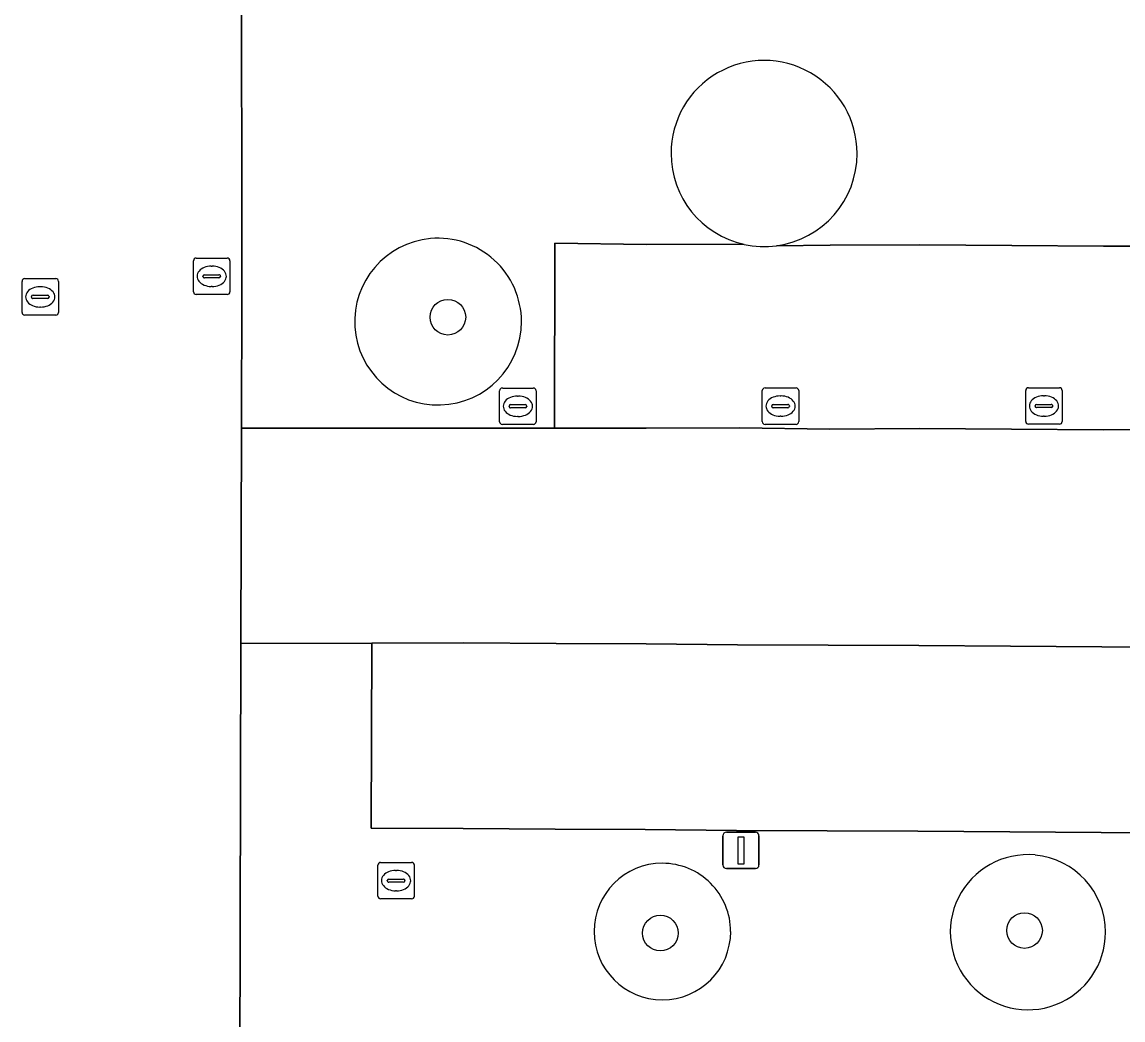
# Model space of a CAD drawing. Extents: x 161477 to 163040, y 383680 to 384871.
# Drawn here: x 162115.16 to 162145.36, y 384389.42 to 384416.8 of the extents above; entities that cross this region are included whole.
import ezdxf

# ---------------------------------------------------------------- set-up
doc = ezdxf.new("R2010")
doc.units = 0
for name, color, linetype in [('IMGEO_Boom', 7, 'Continuous'), ('IMGEO_Brandkraan', 7, 'Continuous'), ('IMGEO_Groenvoorziening', 7, 'Continuous'), ('IMGEO_Kolk', 7, 'Continuous'), ('IMGEO_Lichtmast', 7, 'Continuous'), ('IMGEO_Parkeervlak_open', 7, 'Continuous'), ('IMGEO_Rijbaan_lokaal_open', 7, 'Continuous'), ('IMGEO_Voetpad_open', 7, 'Continuous')]:
    doc.layers.add(name, color=color, linetype=linetype)

msp = doc.modelspace()

# ---------------------------------------------------------------- linework, layer by layer
at = {"layer": 'IMGEO_Boom'}
for centre in [(162126.84, 384408.7), (162142.66, 384391.87), (162132.67, 384391.8)]:
    msp.add_circle(centre, 0.489, dxfattribs=at)
at = {"layer": 'IMGEO_Brandkraan'}
for p, q in [((162124.919, 384392.814), (162124.919, 384393.666)), ((162124.994, 384393.74), (162125.846, 384393.74)), ((162125.407, 384393.52), (162125.432, 384393.52)), ((162125.92, 384393.666), (162125.92, 384392.814)), ((162125.178, 384393.234), (162125.178, 384393.246)), ((162125.221, 384393.283), (162125.619, 384393.283)), ((162125.662, 384393.246), (162125.662, 384393.234)), ((162125.616, 384393.197), (162125.218, 384393.197)), ((162125.43, 384392.96), (162125.405, 384392.96)), ((162125.846, 384392.74), (162124.994, 384392.74))]:
    msp.add_line(p, q, dxfattribs=at)
for points in [[(162124.919, 384392.814), (162124.919, 384393.666)], [(162124.994, 384393.74), (162125.846, 384393.74)], [(162125.92, 384393.666), (162125.92, 384392.814)], [(162125.846, 384392.74), (162124.994, 384392.74)]]:
    msp.add_lwpolyline(points, dxfattribs=at)
for centre, radius, start, end in [((162124.996, 384393.664), 0.0765, 91.552, 178.448), ((162124.996, 384393.664), 0.0765, 91.552, 178.448), ((162125.844, 384393.664), 0.0765, 1.552, 88.448), ((162125.844, 384393.664), 0.0765, 1.552, 88.448), ((162125.218, 384393.243), 0.0403, 85.8775, 175.7526), ((162125.215, 384393.233), 0.0366, 178.938, 274.7102), ((162125.619, 384393.24), 0.043, 264.8664, 352.4533), ((162125.623, 384393.245), 0.0386, 1.7309, 96.639), ((162124.996, 384392.816), 0.0765, 181.552, 268.448), ((162124.996, 384392.816), 0.0765, 181.552, 268.448), ((162125.844, 384392.816), 0.0765, 271.552, 358.448), ((162125.844, 384392.816), 0.0765, 271.552, 358.448)]:
    msp.add_arc(centre, radius, start, end, dxfattribs=at)
for centre, major_axis, ratio, start_param, end_param in [((162125.406, 384393.24), (-0.387, 0.002), 0.722429, 4.712389, 7.853982), ((162125.431, 384393.24), (-0.39, 0.002), 0.717154, 1.570796, 4.712389)]:
    msp.add_ellipse(centre, major_axis=major_axis, ratio=ratio, start_param=start_param, end_param=end_param, dxfattribs=at)
at = {"layer": 'IMGEO_Groenvoorziening'}
for centre, radius, start, end in [((162135.515, 384413.192), 2.553, 359.9888, 180.0112), ((162135.514, 384413.191), 2.551, 179.9936, 257.5891), ((162135.516, 384413.191), 2.552, 277.6471, 0.0035), ((162126.572, 384408.578), 2.288, 95.2799, 359.9948), ((162126.571, 384408.578), 2.288, 0.0076, 95.2672), ((162135.514, 384413.166), 2.528, 257.4706, 277.7682), ((162142.752, 384391.823), 2.129, 84.703, 359.9841), ((162142.752, 384391.823), 2.128, 359.9832, 84.7039), ((162132.725, 384391.842), 1.874, 90.0153, 0.0153), ((162132.725, 384391.842), 1.873, 359.9907, 90.0399)]:
    msp.add_arc(centre, radius, start, end, dxfattribs=at)
at = {"layer": 'IMGEO_Kolk'}
for p, q in [((162119.861, 384409.397), (162119.861, 384410.249)), ((162119.936, 384410.323), (162120.788, 384410.323)), ((162120.862, 384410.249), (162120.862, 384409.397)), ((162120.12, 384409.817), (162120.12, 384409.829)), ((162120.163, 384409.866), (162120.561, 384409.866)), ((162120.349, 384410.103), (162120.374, 384410.103)), ((162120.604, 384409.829), (162120.604, 384409.817)), ((162115.157, 384408.832), (162115.157, 384409.684)), ((162115.232, 384409.758), (162116.084, 384409.758)), ((162115.645, 384409.538), (162115.67, 384409.538)), ((162116.158, 384409.684), (162116.158, 384408.832)), ((162120.558, 384409.78), (162120.16, 384409.78)), ((162120.372, 384409.543), (162120.347, 384409.543)), ((162115.416, 384409.252), (162115.416, 384409.264)), ((162115.854, 384409.215), (162115.456, 384409.215)), ((162115.459, 384409.301), (162115.857, 384409.301)), ((162115.9, 384409.264), (162115.9, 384409.252)), ((162120.788, 384409.323), (162119.936, 384409.323)), ((162115.668, 384408.978), (162115.643, 384408.978)), ((162116.084, 384408.758), (162115.232, 384408.758)), ((162128.26, 384405.831), (162128.26, 384406.683)), ((162128.335, 384406.757), (162129.187, 384406.757)), ((162128.748, 384406.537), (162128.773, 384406.537)), ((162129.261, 384406.683), (162129.261, 384405.831)), ((162135.466, 384405.834), (162135.466, 384406.686)), ((162135.541, 384406.76), (162136.393, 384406.76)), ((162135.954, 384406.54), (162135.979, 384406.54)), ((162136.467, 384406.686), (162136.467, 384405.834)), ((162142.692, 384405.838), (162142.692, 384406.69)), ((162142.767, 384406.764), (162143.619, 384406.764)), ((162143.18, 384406.544), (162143.205, 384406.544)), ((162143.693, 384406.69), (162143.693, 384405.838)), ((162128.519, 384406.251), (162128.519, 384406.263)), ((162128.957, 384406.214), (162128.559, 384406.214)), ((162128.562, 384406.3), (162128.96, 384406.3)), ((162129.003, 384406.263), (162129.003, 384406.251)), ((162135.725, 384406.254), (162135.725, 384406.266)), ((162136.163, 384406.217), (162135.765, 384406.217)), ((162135.768, 384406.303), (162136.166, 384406.303)), ((162136.209, 384406.266), (162136.209, 384406.254)), ((162142.951, 384406.258), (162142.951, 384406.27)), ((162143.389, 384406.221), (162142.991, 384406.221)), ((162142.994, 384406.307), (162143.392, 384406.307)), ((162143.435, 384406.27), (162143.435, 384406.258)), ((162128.771, 384405.977), (162128.746, 384405.977)), ((162135.977, 384405.98), (162135.952, 384405.98)), ((162143.203, 384405.984), (162143.178, 384405.984)), ((162129.187, 384405.757), (162128.335, 384405.757)), ((162136.393, 384405.76), (162135.541, 384405.76)), ((162143.619, 384405.764), (162142.767, 384405.764))]:
    msp.add_line(p, q, dxfattribs=at)
for points in [[(162119.861, 384409.397), (162119.861, 384410.249)], [(162119.936, 384410.323), (162120.788, 384410.323)], [(162120.862, 384410.249), (162120.862, 384409.397)], [(162115.157, 384408.832), (162115.157, 384409.684)], [(162115.232, 384409.758), (162116.084, 384409.758)], [(162116.158, 384409.684), (162116.158, 384408.832)], [(162120.788, 384409.323), (162119.936, 384409.323)], [(162116.084, 384408.758), (162115.232, 384408.758)], [(162128.26, 384405.831), (162128.26, 384406.683)], [(162128.335, 384406.757), (162129.187, 384406.757)], [(162129.261, 384406.683), (162129.261, 384405.831)], [(162135.466, 384405.834), (162135.466, 384406.686)], [(162135.541, 384406.76), (162136.393, 384406.76)], [(162136.467, 384406.686), (162136.467, 384405.834)], [(162142.692, 384405.838), (162142.692, 384406.69)], [(162142.767, 384406.764), (162143.619, 384406.764)], [(162143.693, 384406.69), (162143.693, 384405.838)], [(162129.187, 384405.757), (162128.335, 384405.757)], [(162136.393, 384405.76), (162135.541, 384405.76)], [(162143.619, 384405.764), (162142.767, 384405.764)]]:
    msp.add_lwpolyline(points, dxfattribs=at)
for centre, radius, start, end in [((162119.938, 384410.247), 0.0765, 91.552, 178.448), ((162119.938, 384410.247), 0.0765, 91.552, 178.448), ((162120.786, 384410.247), 0.0765, 1.552, 88.448), ((162120.786, 384410.247), 0.0765, 1.552, 88.448), ((162120.16, 384409.826), 0.0403, 85.8775, 175.7526), ((162120.565, 384409.828), 0.0386, 1.7309, 96.639), ((162115.234, 384409.682), 0.0765, 91.552, 178.448), ((162115.234, 384409.682), 0.0765, 91.552, 178.448), ((162116.082, 384409.682), 0.0765, 1.552, 88.448), ((162116.082, 384409.682), 0.0765, 1.552, 88.448), ((162120.157, 384409.816), 0.0366, 178.938, 274.7102), ((162120.561, 384409.823), 0.043, 264.8664, 352.4533), ((162115.456, 384409.261), 0.0403, 85.8775, 175.7526), ((162115.453, 384409.251), 0.0366, 178.938, 274.7102), ((162115.857, 384409.258), 0.043, 264.8664, 352.4533), ((162115.861, 384409.263), 0.0386, 1.7309, 96.639), ((162119.938, 384409.399), 0.0765, 181.552, 268.448), ((162119.938, 384409.399), 0.0765, 181.552, 268.448), ((162120.786, 384409.399), 0.0765, 271.552, 358.448), ((162120.786, 384409.399), 0.0765, 271.552, 358.448), ((162115.234, 384408.834), 0.0765, 181.552, 268.448), ((162115.234, 384408.834), 0.0765, 181.552, 268.448), ((162116.082, 384408.834), 0.0765, 271.552, 358.448), ((162116.082, 384408.834), 0.0765, 271.552, 358.448), ((162128.337, 384406.681), 0.0765, 91.552, 178.448), ((162128.337, 384406.681), 0.0765, 91.552, 178.448), ((162129.185, 384406.681), 0.0765, 1.552, 88.448), ((162129.185, 384406.681), 0.0765, 1.552, 88.448), ((162135.543, 384406.684), 0.0765, 91.552, 178.448), ((162135.543, 384406.684), 0.0765, 91.552, 178.448), ((162136.391, 384406.684), 0.0765, 1.552, 88.448), ((162136.391, 384406.684), 0.0765, 1.552, 88.448), ((162142.769, 384406.688), 0.0765, 91.552, 178.448), ((162142.769, 384406.688), 0.0765, 91.552, 178.448), ((162143.617, 384406.688), 0.0765, 1.552, 88.448), ((162143.617, 384406.688), 0.0765, 1.552, 88.448), ((162128.559, 384406.26), 0.0403, 85.8775, 175.7526), ((162128.556, 384406.25), 0.0366, 178.938, 274.7102), ((162128.96, 384406.257), 0.043, 264.8664, 352.4533), ((162128.964, 384406.262), 0.0386, 1.7309, 96.639), ((162135.765, 384406.263), 0.0403, 85.8775, 175.7526), ((162135.762, 384406.253), 0.0366, 178.938, 274.7102), ((162136.166, 384406.26), 0.043, 264.8664, 352.4533), ((162136.17, 384406.265), 0.0386, 1.7309, 96.639), ((162142.991, 384406.267), 0.0403, 85.8775, 175.7526), ((162142.988, 384406.257), 0.0366, 178.938, 274.7102), ((162143.392, 384406.264), 0.043, 264.8664, 352.4533), ((162143.396, 384406.269), 0.0386, 1.7309, 96.639), ((162128.337, 384405.833), 0.0765, 181.552, 268.448), ((162128.337, 384405.833), 0.0765, 181.552, 268.448), ((162129.185, 384405.833), 0.0765, 271.552, 358.448), ((162129.185, 384405.833), 0.0765, 271.552, 358.448), ((162135.543, 384405.836), 0.0765, 181.552, 268.448), ((162135.543, 384405.836), 0.0765, 181.552, 268.448), ((162136.391, 384405.836), 0.0765, 271.552, 358.448), ((162136.391, 384405.836), 0.0765, 271.552, 358.448), ((162142.769, 384405.84), 0.0765, 181.552, 268.448), ((162142.769, 384405.84), 0.0765, 181.552, 268.448), ((162143.617, 384405.84), 0.0765, 271.552, 358.448), ((162143.617, 384405.84), 0.0765, 271.552, 358.448)]:
    msp.add_arc(centre, radius, start, end, dxfattribs=at)
for centre, major_axis, ratio, start_param, end_param in [((162120.348, 384409.823), (-0.387, 0.002), 0.722429, 4.712389, 7.853982), ((162120.373, 384409.823), (-0.39, 0.002), 0.717154, 1.570796, 4.712389), ((162115.644, 384409.258), (-0.387, 0.002), 0.722429, 4.712389, 7.853982), ((162115.669, 384409.258), (-0.39, 0.002), 0.717154, 1.570796, 4.712389), ((162128.747, 384406.257), (-0.387, 0.002), 0.722429, 4.712389, 7.853982), ((162128.772, 384406.257), (-0.39, 0.002), 0.717154, 1.570796, 4.712389), ((162135.953, 384406.26), (-0.387, 0.002), 0.722429, 4.712389, 7.853982), ((162135.978, 384406.26), (-0.39, 0.002), 0.717154, 1.570796, 4.712389), ((162143.179, 384406.264), (-0.387, 0.002), 0.722429, 4.712389, 7.853982), ((162143.204, 384406.264), (-0.39, 0.002), 0.717154, 1.570796, 4.712389)]:
    msp.add_ellipse(centre, major_axis=major_axis, ratio=ratio, start_param=start_param, end_param=end_param, dxfattribs=at)
at = {"layer": 'IMGEO_Lichtmast'}
for p, q in [((162134.385, 384393.67), (162134.385, 384394.47)), ((162134.385, 384394.47), (162134.385, 384393.67)), ((162134.485, 384394.57), (162135.275, 384394.57)), ((162135.275, 384394.57), (162134.485, 384394.57)), ((162135.375, 384394.47), (162135.375, 384393.67)), ((162135.375, 384393.67), (162135.375, 384394.47)), ((162135.275, 384393.57), (162134.485, 384393.57)), ((162134.485, 384393.57), (162135.275, 384393.57))]:
    msp.add_line(p, q, dxfattribs=at)
msp.add_lwpolyline([(162134.805, 384394.445), (162134.955, 384394.445), (162134.955, 384393.695), (162134.805, 384393.695), (162134.805, 384394.445)], dxfattribs=at)
for centre, start, end in [((162134.485, 384394.47), 90, 180), ((162134.485, 384394.47), 90, 180), ((162135.275, 384394.47), 0, 90), ((162135.275, 384394.47), 360, 90), ((162134.485, 384393.67), 180, 270), ((162134.485, 384393.67), 180, 270), ((162135.275, 384393.67), 270, 0), ((162135.275, 384393.67), 270, 0)]:
    msp.add_arc(centre, 0.1, start, end, dxfattribs=at)
at = {"layer": 'IMGEO_Parkeervlak_open'}
for points in [[(162134.966, 384410.699), (162134.852, 384410.704), (162132.286, 384410.695), (162129.771, 384410.733), (162129.767, 384405.655), (162132.278, 384405.656), (162134.843, 384405.665), (162137.315, 384405.632), (162139.776, 384405.649), (162142.3, 384405.626), (162144.815, 384405.606), (162147.306, 384405.614), (162149.801, 384405.589), (162152.292, 384405.575), (162154.821, 384405.562), (162159.797, 384405.566), (162162.301, 384405.533), (162164.803, 384405.527), (162167.285, 384405.506), (162169.808, 384405.483), (162174.802, 384405.441), (162177.319, 384405.404)], [(162155.31, 384410.599), (162152.3, 384410.614), (162149.809, 384410.628), (162147.314, 384410.653), (162144.824, 384410.645), (162142.309, 384410.665), (162139.785, 384410.688), (162137.324, 384410.672), (162135.856, 384410.662)], [(162147.251, 384399.642), (162144.782, 384399.654), (162142.278, 384399.675), (162139.76, 384399.694), (162137.27, 384399.697), (162134.783, 384399.714), (162132.277, 384399.739), (162129.809, 384399.744), (162127.281, 384399.765), (162124.752, 384399.758), (162124.739, 384394.675), (162127.258, 384394.668), (162129.785, 384394.647), (162132.254, 384394.643), (162134.76, 384394.618), (162137.247, 384394.601), (162139.737, 384394.597), (162142.254, 384394.578), (162144.759, 384394.558), (162147.227, 384394.546)]]:
    msp.add_lwpolyline(points, dxfattribs=at)
msp.add_arc((162135.514, 384413.166), 2.528, 257.4706, 277.7682, dxfattribs=at)
at = {"layer": 'IMGEO_Rijbaan_lokaal_open'}
for points in [[(162121.135, 384388.102), (162121.163, 384399.748), (162121.178, 384405.652), (162121.187, 384409.421), (162121.18, 384419.496), (162121.176, 384424.721), (162121.171, 384432.235), (162121.187, 384446.086), (162121.183, 384446.721), (162121.18, 384447.268)], [(162147.306, 384405.614), (162144.815, 384405.606), (162142.3, 384405.626), (162139.776, 384405.649), (162137.315, 384405.632), (162134.843, 384405.665), (162132.278, 384405.656), (162129.767, 384405.655), (162121.178, 384405.652), (162121.163, 384399.748), (162124.752, 384399.758), (162127.281, 384399.765), (162129.809, 384399.744), (162132.277, 384399.739), (162134.783, 384399.714), (162137.27, 384399.697), (162139.76, 384399.694), (162142.278, 384399.675), (162144.782, 384399.654), (162147.251, 384399.642)]]:
    msp.add_lwpolyline(points, dxfattribs=at)
at = {"layer": 'IMGEO_Voetpad_open'}
for points in [[(162121.18, 384419.496), (162121.187, 384409.421), (162121.178, 384405.652), (162129.767, 384405.655), (162129.771, 384410.733), (162132.286, 384410.695), (162134.852, 384410.704), (162134.966, 384410.699)], [(162135.856, 384410.662), (162137.324, 384410.672), (162139.785, 384410.688), (162142.309, 384410.665), (162144.824, 384410.645), (162147.314, 384410.653), (162149.809, 384410.628), (162152.3, 384410.614), (162155.31, 384410.599)], [(162147.227, 384394.546), (162144.759, 384394.558), (162142.254, 384394.578), (162139.737, 384394.597), (162137.247, 384394.601), (162134.76, 384394.618), (162132.254, 384394.643), (162129.785, 384394.647), (162127.258, 384394.668), (162124.739, 384394.675), (162124.752, 384399.758), (162121.163, 384399.748), (162121.135, 384388.102)]]:
    msp.add_lwpolyline(points, dxfattribs=at)
for centre, radius, start, end in [((162135.515, 384413.192), 2.553, 359.9888, 180.0112), ((162135.514, 384413.191), 2.551, 179.9936, 257.5891), ((162135.516, 384413.191), 2.552, 277.6471, 0.0035), ((162126.572, 384408.578), 2.288, 95.2799, 359.9948), ((162126.571, 384408.578), 2.288, 0.0076, 95.2672), ((162142.752, 384391.823), 2.129, 84.703, 359.9841), ((162142.752, 384391.823), 2.128, 359.9832, 84.7039), ((162132.725, 384391.842), 1.874, 90.0153, 0.0153), ((162132.725, 384391.842), 1.873, 359.9907, 90.0399)]:
    msp.add_arc(centre, radius, start, end, dxfattribs=at)

doc.saveas('drawing.dxf')
